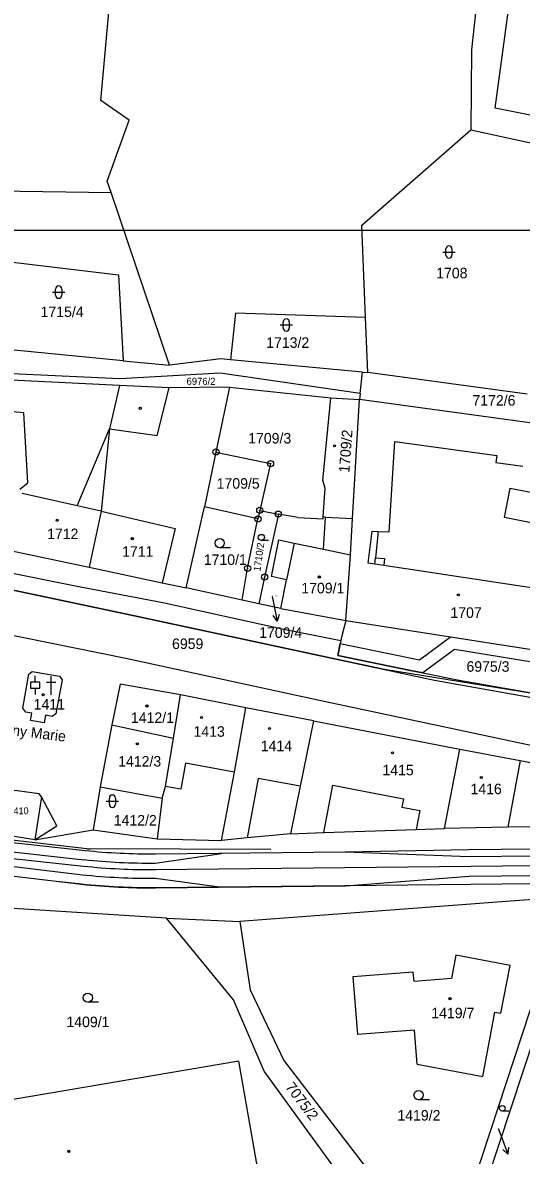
# Model space of a CAD drawing. Extents: x -593183 to -588034, y -1130415 to -1124994.
# Drawn here: x -590000.6 to -589920, y -1129493.8 to -1129310.7 of the extents above; entities that cross this region are included whole.
import ezdxf

# ---------------------------------------------------------------- set-up
doc = ezdxf.new("R2010")
doc.units = 0
for name, color, linetype in [('5', 7, 'Continuous'), ('Vrstva 1', 7, 'Continuous'), ('Vrstva 15', 7, 'Continuous'), ('Vrstva 16', 7, 'Continuous'), ('Vrstva 18', 7, 'Continuous'), ('Vrstva 19', 7, 'Continuous'), ('Vrstva 24', 7, 'Continuous'), ('Vrstva 25', 7, 'Continuous'), ('Vrstva 27', 7, 'Continuous'), ('Vrstva 4', 7, 'Continuous')]:
    doc.layers.add(name, color=color, linetype=linetype)

msp = doc.modelspace()

# ---------------------------------------------------------------- linework, layer by layer
at = {"layer": '5'}
for p, q in [((-589979.22, -1129445.09), (-589948.5, -1129444.78)), ((-589979.16, -1129450.59), (-589948.44, -1129450.28))]:
    msp.add_line(p, q, dxfattribs=at)
for radius in [97.45, 98.95, 102.95, 101.4]:
    msp.add_arc((-589980.23, -1129347.65), radius, 263.9295, 270.5945, dxfattribs=at)
at = {"layer": 'Vrstva 1'}
for p, q in [((-589924.82, -1129284.29), (-589928.1, -1129315.11)), ((-589924.27, -1129324.57), (-589921.7, -1129305.59)), ((-589987.99, -1129323.33), (-589986.47, -1129306.63)), ((-589928.1, -1129315.11), (-589928.22, -1129328.09)), ((-589983.44, -1129326.52), (-589987.99, -1129323.33)), ((-589915.92, -1129326.25), (-589924.27, -1129324.57)), ((-589986.95, -1129336.38), (-589983.44, -1129326.52)), ((-589945.83, -1129343.49), (-589928.22, -1129328.09)), ((-589928.22, -1129328.09), (-589916.28, -1129330.64)), ((-589986.34, -1129338.18), (-589986.95, -1129336.38)), ((-590010.7, -1129337.83), (-589986.34, -1129338.18)), ((-589976.92, -1129366.13), (-589986.34, -1129338.18)), ((-589945.21, -1129358.39), (-589945.83, -1129343.49)), ((-589684.75, -1129344.33), (-590314.75, -1129344.33)), ((-590003.15, -1129349.34), (-589985.14, -1129351.52)), ((-589985.14, -1129351.52), (-589984.38, -1129365.43)), ((-589966.25, -1129357.7), (-589967.05, -1129365.23)), ((-589945.21, -1129358.39), (-589966.25, -1129357.7)), ((-589944.84, -1129367.3), (-589945.21, -1129358.39)), ((-589984.38, -1129365.43), (-590004.19, -1129363.49)), ((-589984.38, -1129365.43), (-589976.92, -1129366.13)), ((-589968.58, -1129365.09), (-589976.92, -1129366.13)), ((-589967.05, -1129365.23), (-589968.58, -1129365.09)), ((-589945.71, -1129367.22), (-589967.05, -1129365.23)), ((-589984.93, -1129368.31), (-590005.21, -1129367.38)), ((-589968.7, -1129367.41), (-589984.93, -1129368.31)), ((-589946.07, -1129370.67), (-589968.7, -1129367.41)), ((-589946.07, -1129370.67), (-589945.71, -1129367.22)), ((-589945.71, -1129367.22), (-589944.84, -1129367.3)), ((-589919.07, -1129370.82), (-589944.84, -1129367.3)), ((-589984.99, -1129369.38), (-590005.26, -1129368.41)), ((-589984.99, -1129369.38), (-589986.62, -1129376.41)), ((-589976.97, -1129369.8), (-589984.99, -1129369.38)), ((-589967.19, -1129369.67), (-589976.97, -1129369.8)), ((-589967.19, -1129369.67), (-589969.4, -1129380.16)), ((-589967.19, -1129369.67), (-589950.83, -1129371.38)), ((-589952.12, -1129384.76), (-589950.83, -1129371.38)), ((-589950.83, -1129371.38), (-589946.17, -1129371.66)), ((-589946.07, -1129370.67), (-589946.17, -1129371.66)), ((-589947.32, -1129390.92), (-589946.17, -1129371.66)), ((-589908.6, -1129376.81), (-589946.17, -1129371.66)), ((-589986.62, -1129376.41), (-589987.94, -1129389.7)), ((-589969.4, -1129380.16), (-589971.26, -1129389.03)), ((-589969.4, -1129380.16), (-589960.57, -1129382.02)), ((-589960.57, -1129382.02), (-589962.31, -1129389.58)), ((-589951.76, -1129386), (-589952.12, -1129384.76)), ((-589952.05, -1129390.65), (-589951.76, -1129386)), ((-589987.94, -1129389.7), (-589989.87, -1129398.75)), ((-589974.22, -1129402.13), (-589971.26, -1129389.03)), ((-589962.6, -1129390.96), (-589971.26, -1129389.03)), ((-589962.31, -1129389.58), (-589962.6, -1129390.96)), ((-589962.31, -1129389.58), (-589959.31, -1129390.19)), ((-589964.28, -1129398.93), (-589962.6, -1129390.96)), ((-589959.31, -1129390.19), (-589961.54, -1129400.36)), ((-589956.15, -1129390.75), (-589959.31, -1129390.19)), ((-589956.15, -1129390.75), (-589952.07, -1129390.94)), ((-589952.07, -1129390.94), (-589952.05, -1129390.65)), ((-589951.7, -1129390.67), (-589952.05, -1129390.65)), ((-589952.03, -1129395.87), (-589951.7, -1129390.67)), ((-589951.7, -1129390.67), (-589947.32, -1129390.92)), ((-589947.67, -1129396.79), (-589947.32, -1129390.92)), ((-589960.4, -1129400.25), (-589959.24, -1129394.35)), ((-589959.24, -1129394.35), (-589956.77, -1129394.87)), ((-589956.77, -1129394.87), (-589952.03, -1129395.87)), ((-590002.67, -1129396.05), (-589989.87, -1129398.75)), ((-589948.39, -1129407.37), (-589947.67, -1129396.79)), ((-589989.87, -1129398.75), (-589978.1, -1129401.29)), ((-589965.13, -1129404.1), (-589964.28, -1129398.93)), ((-589961.54, -1129400.36), (-589962.45, -1129404.68)), ((-589957.99, -1129400.82), (-589960.4, -1129400.25)), ((-589958.93, -1129405.44), (-589957.99, -1129400.82)), ((-590005.34, -1129401.8), (-589982.54, -1129406.63)), ((-589978.1, -1129401.29), (-589974.22, -1129402.13)), ((-589965.13, -1129404.1), (-589974.22, -1129402.13)), ((-589962.45, -1129404.68), (-589965.13, -1129404.1)), ((-589958.93, -1129405.44), (-589962.45, -1129404.68)), ((-589958.93, -1129405.44), (-589948.39, -1129407.37)), ((-589982.54, -1129406.63), (-589951.48, -1129413.33)), ((-589948.39, -1129407.37), (-589949.06, -1129409.88)), ((-589948.39, -1129407.37), (-589907.1, -1129413.86)), ((-589983.97, -1129413.54), (-590007.28, -1129408.8)), ((-589949.06, -1129409.88), (-589949.3, -1129411.1)), ((-589949.3, -1129411.1), (-589949.69, -1129413.04)), ((-589952.91, -1129420.24), (-589983.97, -1129413.54)), ((-589951.48, -1129413.33), (-589934.06, -1129417.04)), ((-589949.69, -1129413.04), (-589937.94, -1129415.45)), ((-589937.94, -1129415.45), (-589935.98, -1129415.85)), ((-590000.62, -1129421.58), (-589999.66, -1129416.08)), ((-589999.66, -1129416.08), (-589999.1, -1129415.63)), ((-589999.1, -1129415.63), (-589994.66, -1129416.38)), ((-589994.24, -1129416.96), (-589995.25, -1129422.45)), ((-589994.66, -1129416.38), (-589994.24, -1129416.96)), ((-589935.98, -1129415.85), (-589929.81, -1129417.11)), ((-589934.06, -1129417.04), (-589913.1, -1129420.74)), ((-589929.81, -1129417.11), (-589908.64, -1129420.78)), ((-589984.87, -1129417.68), (-589986.22, -1129424.25)), ((-589975.14, -1129419.42), (-589984.87, -1129417.68)), ((-589976.27, -1129426.39), (-589975.14, -1129419.42)), ((-589964.55, -1129421.51), (-589975.14, -1129419.42)), ((-589918.24, -1129427.63), (-589952.91, -1129420.24)), ((-590000.13, -1129422.21), (-590000.62, -1129421.58)), ((-589999.14, -1129422.34), (-590000.13, -1129422.21)), ((-589999.34, -1129423.57), (-589999.14, -1129422.34)), ((-589996.95, -1129422.69), (-589997.17, -1129423.91)), ((-589995.86, -1129422.88), (-589996.95, -1129422.69)), ((-589995.25, -1129422.45), (-589995.86, -1129422.88)), ((-589966.38, -1129431.89), (-589964.55, -1129421.51)), ((-589953.61, -1129423.62), (-589964.55, -1129421.51)), ((-589997.17, -1129423.91), (-589999.34, -1129423.57)), ((-589986.22, -1129424.25), (-589988.08, -1129434.25)), ((-589986.22, -1129424.25), (-589976.27, -1129426.39)), ((-589953.61, -1129423.62), (-589955.76, -1129434.18)), ((-589953.61, -1129423.62), (-589929.98, -1129428.18)), ((-589977.54, -1129434.22), (-589976.27, -1129426.39)), ((-589932.45, -1129440.99), (-589929.98, -1129428.18)), ((-589929.98, -1129428.18), (-589920.22, -1129430.04)), ((-589920.22, -1129430.04), (-589922.21, -1129440.81)), ((-589920.22, -1129430.04), (-589911.27, -1129431.82)), ((-589968.49, -1129442.94), (-589966.38, -1129431.89)), ((-589997.95, -1129435.38), (-590003.49, -1129434.65)), ((-589997.61, -1129435.88), (-589997.95, -1129435.38)), ((-589988.08, -1129434.25), (-589989.22, -1129441.21)), ((-589988.08, -1129434.25), (-589978.1, -1129436.1)), ((-589978.1, -1129436.1), (-589977.54, -1129434.22)), ((-589955.76, -1129434.18), (-589957.32, -1129441.86)), ((-589995.1, -1129440.59), (-589997.61, -1129435.88)), ((-589978.1, -1129436.1), (-589978.89, -1129442.66)), ((-589998.67, -1129442.86), (-589995.1, -1129440.59)), ((-589951.97, -1129441.67), (-589937.03, -1129441.15)), ((-589937.03, -1129441.15), (-589932.45, -1129440.99)), ((-589922.21, -1129440.81), (-589932.45, -1129440.99)), ((-589912.17, -1129440.69), (-589922.21, -1129440.81)), ((-589990.28, -1129444.27), (-590012.87, -1129441.73)), ((-590008.08, -1129442.67), (-589990.53, -1129444.55)), ((-589998.67, -1129442.86), (-590004.67, -1129441.88)), ((-589998.67, -1129442.86), (-589989.22, -1129441.21)), ((-589989.22, -1129441.21), (-589978.89, -1129442.66)), ((-589978.89, -1129442.66), (-589968.49, -1129442.94)), ((-589964.34, -1129442.54), (-589968.49, -1129442.94)), ((-589957.32, -1129441.86), (-589964.34, -1129442.54)), ((-589957.32, -1129441.86), (-589951.97, -1129441.67)), ((-590017.48, -1129444.25), (-589990.8, -1129447.09)), ((-590008.24, -1129444.16), (-589990.69, -1129446.05)), ((-589960.55, -1129444.38), (-589989.73, -1129444.31)), ((-589948.5, -1129444.78), (-589928.5, -1129444.41)), ((-589948.5, -1129444.78), (-589928.49, -1129445.52)), ((-589928.5, -1129444.41), (-589918.06, -1129444.3)), ((-590008.4, -1129446.4), (-589990.95, -1129448.48)), ((-589979.2, -1129446.59), (-589968.5, -1129445.03)), ((-589928.49, -1129445.52), (-589918.05, -1129445.41)), ((-590008.59, -1129447.94), (-589991.13, -1129450.02)), ((-589979.19, -1129447.64), (-589918.03, -1129447.01)), ((-589979.17, -1129449.04), (-589968.44, -1129450.48)), ((-589979.16, -1129450.54), (-589918, -1129449.91)), ((-589948.44, -1129450.28), (-589928.46, -1129448.72)), ((-589928.46, -1129448.72), (-589918.01, -1129448.61)), ((-589977.4, -1129455.52), (-590008.55, -1129453.51)), ((-589918.16, -1129452.51), (-589965.53, -1129456.06)), ((-589931.29, -1129508.98), (-589913.15, -1129453.7)), ((-589966.55, -1129468.68), (-589977.4, -1129455.52)), ((-589977.4, -1129455.52), (-589965.53, -1129456.06)), ((-589911.2, -1129454.16), (-589929.67, -1129510.34)), ((-589965.53, -1129456.06), (-589963.88, -1129467.07)), ((-589930.61, -1129461.48), (-589931.31, -1129465.27)), ((-589921.87, -1129463.13), (-589930.61, -1129461.48)), ((-589937.5, -1129464.24), (-589947.25, -1129464.98)), ((-589937.38, -1129465.75), (-589937.5, -1129464.24)), ((-589923.34, -1129470.87), (-589921.87, -1129463.13)), ((-589947.25, -1129464.98), (-589946.54, -1129474.3)), ((-589931.31, -1129465.27), (-589937.38, -1129465.75)), ((-589963.88, -1129467.07), (-589958.43, -1129478.51)), ((-589961.61, -1129480.22), (-589966.55, -1129468.68)), ((-589926.28, -1129481.12), (-589924.31, -1129470.69)), ((-589924.31, -1129470.69), (-589923.34, -1129470.87)), ((-589937.28, -1129473.63), (-589946.54, -1129474.3)), ((-589936.86, -1129479.1), (-589937.28, -1129473.63)), ((-589965.71, -1129478.62), (-590024.88, -1129488.69)), ((-589961.53, -1129502.46), (-589965.71, -1129478.62)), ((-589958.43, -1129478.51), (-589941.85, -1129500.11)), ((-589936.86, -1129479.1), (-589926.28, -1129481.12)), ((-589945.94, -1129501.76), (-589961.61, -1129480.22))]:
    msp.add_line(p, q, dxfattribs=at)
msp.add_lwpolyline([(-589995.1, -1129449.55), (-589991.11, -1129449.97)], dxfattribs=at)
for centre, radius, start, end in [((-589989.72, -1129439.31), 5, 263.5766, 269.848), ((-589980.23, -1129347.65), 100, 263.9295, 270.5945), ((-589980.23, -1129347.65), 102.9, 263.9295, 270.5945)]:
    msp.add_arc(centre, radius, start, end, dxfattribs=at)
at = {"layer": 'Vrstva 16'}
for p, q in [((-589960.29, -1129403.5), (-589960.08, -1129404.54)), ((-589923.76, -1129489.48), (-589923.26, -1129490.83))]:
    msp.add_line(p, q, dxfattribs=at)
at = {"layer": 'Vrstva 24'}
for centre, radius in [((-589969.4, -1129380.16), 0.5), ((-589969.4, -1129380.16), 0.0327), ((-589960.57, -1129382.02), 0.5), ((-589960.57, -1129382.02), 0.0327), ((-589962.31, -1129389.58), 0.5), ((-589962.31, -1129389.58), 0.0327), ((-589959.31, -1129390.19), 0.5), ((-589962.6, -1129390.96), 0.5), ((-589962.6, -1129390.96), 0.0327), ((-589959.31, -1129390.19), 0.0327), ((-589964.28, -1129398.93), 0.5), ((-589964.28, -1129398.93), 0.0327), ((-589961.54, -1129400.36), 0.5), ((-589961.54, -1129400.36), 0.0327)]:
    msp.add_circle(centre, radius, dxfattribs=at)
at = {"layer": 'Vrstva 25'}
for p, q in [((-589932.25, -1129348.32), (-589932.25, -1129347.32)), ((-589931.25, -1129347.32), (-589931.25, -1129348.32)), ((-589932.75, -1129347.82), (-589930.75, -1129347.82)), ((-589995.81, -1129354.3), (-589993.81, -1129354.3)), ((-589995.31, -1129354.8), (-589995.31, -1129353.8)), ((-589994.31, -1129353.8), (-589994.31, -1129354.8)), ((-589959.04, -1129359.61), (-589957.04, -1129359.61)), ((-589958.54, -1129360.11), (-589958.54, -1129359.11)), ((-589957.54, -1129359.11), (-589957.54, -1129360.11)), ((-589960.89, -1129394.46), (-589962.06, -1129394.46)), ((-589967.04, -1129395.62), (-589968.79, -1129395.62)), ((-589960.08, -1129404.54), (-589959.48, -1129407.48)), ((-589998.59, -1129417.34), (-589998.59, -1129416.34)), ((-589996.04, -1129419.41), (-589996.04, -1129416.41)), ((-589998.59, -1129418.34), (-589998.59, -1129419.34)), ((-589995.29, -1129417.41), (-589996.79, -1129417.41)), ((-589987.12, -1129436.6), (-589985.12, -1129436.6)), ((-589986.62, -1129437.1), (-589986.62, -1129436.1)), ((-589985.62, -1129436.1), (-589985.62, -1129437.1)), ((-589988.36, -1129469.11), (-589990.11, -1129469.11)), ((-589934.89, -1129484.86), (-589936.64, -1129484.86)), ((-589922.07, -1129486.69), (-589923.12, -1129486.69)), ((-589923.26, -1129490.83), (-589922.21, -1129493.64))]:
    msp.add_line(p, q, dxfattribs=at)
for points in [[(-589959.19, -1129406.4), (-589959.48, -1129407.48), (-589960.17, -1129406.6)], [(-589922.09, -1129492.53), (-589922.21, -1129493.64), (-589923.03, -1129492.88)]]:
    msp.add_lwpolyline(points, dxfattribs=at)
msp.add_lwpolyline([(-589999.34, -1129418.34), (-589997.84, -1129418.34), (-589997.84, -1129417.34), (-589999.34, -1129417.34)], close=True, dxfattribs=at)
for centre, radius in [((-589981.63, -1129373.09), 0.175), ((-589950.23, -1129379.15), 0.175), ((-589950.23, -1129379.15), 0.15), ((-589995.06, -1129391.18), 0.175), ((-589995.06, -1129391.18), 0.15), ((-589962.06, -1129393.96), 0.503), ((-589982.92, -1129394.15), 0.175), ((-589982.92, -1129394.15), 0.15), ((-589968.79, -1129394.87), 0.75), ((-589952.69, -1129400.35), 0.175), ((-589952.69, -1129400.35), 0.15), ((-589930.21, -1129403.23), 0.175), ((-589930.21, -1129403.23), 0.15), ((-589997.32, -1129419.39), 0.175), ((-589997.32, -1129419.39), 0.15), ((-589980.55, -1129421.21), 0.175), ((-589980.55, -1129421.21), 0.15), ((-589971.72, -1129423.06), 0.175), ((-589971.72, -1129423.06), 0.15), ((-589960.73, -1129424.85), 0.175), ((-589960.73, -1129424.85), 0.15), ((-589982.09, -1129427.32), 0.175), ((-589982.09, -1129427.32), 0.15), ((-589940.87, -1129428.77), 0.175), ((-589940.87, -1129428.77), 0.15), ((-589926.49, -1129432.76), 0.175), ((-589926.49, -1129432.76), 0.15), ((-589990.11, -1129468.36), 0.75), ((-589931.56, -1129468.53), 0.175), ((-589931.56, -1129468.53), 0.15), ((-589936.64, -1129484.11), 0.75), ((-589923.12, -1129486.24), 0.45), ((-589993.17, -1129493.2), 0.175), ((-589993.17, -1129493.2), 0.15)]:
    msp.add_circle(centre, radius, dxfattribs=at)
for centre, start, end in [((-589931.75, -1129347.32), 90, 180), ((-589931.75, -1129347.32), 0, 90), ((-589931.75, -1129348.32), 180, 270), ((-589931.75, -1129348.32), 270, 0), ((-589994.81, -1129353.8), 90, 180), ((-589994.81, -1129354.8), 180, 270), ((-589994.81, -1129353.8), 0, 90), ((-589994.81, -1129354.8), 270, 0), ((-589958.04, -1129359.11), 90, 180), ((-589958.04, -1129359.11), 0, 90), ((-589958.04, -1129360.11), 180, 270), ((-589958.04, -1129360.11), 270, 0), ((-589986.12, -1129436.1), 90, 180), ((-589986.12, -1129436.1), 0, 90), ((-589986.12, -1129437.1), 180, 270), ((-589986.12, -1129437.1), 270, 0)]:
    msp.add_arc(centre, 0.5, start, end, dxfattribs=at)
at = {"layer": 'Vrstva 27'}
for p, q in [((-590011.16, -1129397.94), (-589991.31, -1129401.96)), ((-589982.54, -1129406.63), (-590005.34, -1129401.8)), ((-589991.31, -1129401.96), (-589977.96, -1129404.46)), ((-589977.96, -1129404.46), (-589958.42, -1129408.77)), ((-589951.48, -1129413.33), (-589982.54, -1129406.63)), ((-589958.42, -1129408.77), (-589949.2, -1129410.6)), ((-589936.5, -1129413.74), (-589931.51, -1129410.01)), ((-589931.51, -1129410.01), (-589907.1, -1129413.86)), ((-589949.2, -1129410.6), (-589949.69, -1129413.04)), ((-589949.69, -1129413.04), (-589949.3, -1129411.1)), ((-589949.3, -1129411.1), (-589936.5, -1129413.74)), ((-589942.14, -1129415.32), (-589951.48, -1129413.33)), ((-589937.94, -1129415.45), (-589949.69, -1129413.04)), ((-589949.69, -1129413.04), (-589937.94, -1129415.45)), ((-589930.83, -1129412.09), (-589935.98, -1129415.85)), ((-589917.96, -1129414.17), (-589930.83, -1129412.09)), ((-589908.64, -1129420.78), (-589942.14, -1129415.32)), ((-589935.98, -1129415.85), (-589937.94, -1129415.45)), ((-589937.94, -1129415.45), (-589935.98, -1129415.85)), ((-589935.98, -1129415.85), (-589929.81, -1129417.11)), ((-589929.81, -1129417.11), (-589908.64, -1129420.78))]:
    msp.add_line(p, q, dxfattribs=at)
at = {"layer": 'Vrstva 4'}
for p, q in [((-589978.87, -1129377.46), (-589976.97, -1129369.8)), ((-590000.46, -1129373.8), (-590005.59, -1129373.34)), ((-589999.8, -1129385.14), (-590000.46, -1129373.8)), ((-589991.8, -1129388.84), (-589986.62, -1129376.41)), ((-589986.62, -1129376.41), (-589978.87, -1129377.46)), ((-589941.42, -1129393.05), (-589940.49, -1129378.43)), ((-589940.49, -1129378.43), (-589923.98, -1129380.72)), ((-589923.98, -1129380.72), (-589924.14, -1129381.82)), ((-589924.14, -1129381.82), (-589919.79, -1129382.42)), ((-590001.1, -1129386.14), (-589999.8, -1129385.14)), ((-589922.78, -1129390.74), (-589921.85, -1129386)), ((-589921.85, -1129386), (-589916.07, -1129387.11)), ((-589991.8, -1129388.84), (-590000.71, -1129386.84)), ((-589987.94, -1129389.7), (-589991.8, -1129388.84)), ((-589987.94, -1129389.7), (-589976.01, -1129392.51)), ((-589917.63, -1129391.75), (-589922.78, -1129390.74)), ((-589976.01, -1129392.51), (-589978.1, -1129401.29)), ((-589944.78, -1129398.11), (-589944.14, -1129392.94)), ((-589944.14, -1129392.94), (-589943.15, -1129392.98)), ((-589943.15, -1129392.98), (-589943.6, -1129397.24)), ((-589943.15, -1129392.98), (-589941.42, -1129393.05)), ((-589956.77, -1129394.87), (-589957.99, -1129400.82)), ((-589952.03, -1129395.87), (-589947.67, -1129396.79)), ((-589943.71, -1129398.27), (-589944.78, -1129398.11)), ((-589943.71, -1129398.27), (-589943.6, -1129397.24)), ((-589942.26, -1129398.49), (-589943.71, -1129398.27)), ((-589943.6, -1129397.24), (-589942.14, -1129397.39)), ((-589942.14, -1129397.39), (-589942.26, -1129398.49)), ((-589915.9, -1129402.5), (-589942.26, -1129398.49)), ((-589974.3, -1129430.45), (-589975.07, -1129434.67)), ((-589966.38, -1129431.89), (-589974.3, -1129430.45)), ((-589962.55, -1129432.92), (-589964.34, -1129442.54)), ((-589955.76, -1129434.18), (-589962.55, -1129432.92)), ((-589975.07, -1129434.67), (-589977.54, -1129434.22)), ((-589951.97, -1129441.67), (-589950.48, -1129434)), ((-589950.48, -1129434), (-589939.1, -1129436.2)), ((-589997.61, -1129435.88), (-589998.67, -1129442.86)), ((-589939.1, -1129436.2), (-589939.35, -1129437.54)), ((-589939.35, -1129437.54), (-589936.44, -1129438.11)), ((-589936.44, -1129438.11), (-589937.03, -1129441.15))]:
    msp.add_line(p, q, dxfattribs=at)

# ---------------------------------------------------------------- texts
at = {"layer": 'Vrstva 15'}
msp.add_text('Panny Marie', height=1.7, rotation=353.0616, dxfattribs=at).set_placement((-590006.42, -1129425.44))
at = {"layer": 'Vrstva 16'}
msp.add_text('1709/4', height=1.7, dxfattribs=at).set_placement((-589962.41, -1129410.19))
at = {"layer": 'Vrstva 18'}
for s, height, p in [('1708', 1.7, (-589933.8, -1129352.07)), ('1715/4', 1.7, (-589997.73, -1129358.33)), ('1713/2', 1.7, (-589961.27, -1129363.31)), ('6976/2', 1.14, (-589974.14, -1129369.29)), ('7172/6', 1.7, (-589927.94, -1129372.65)), ('1709/3', 1.7, (-589964.18, -1129378.77)), ('1709/5', 1.7, (-589969.28, -1129386.08)), ('1710/1', 1.7, (-589971.36, -1129398.4)), ('1709/4', 0.2, (-589960.29, -1129403.5)), ('6959', 1.7, (-589976.49, -1129411.99)), ('6975/3', 1.7, (-589928.91, -1129415.67)), ('1412/2', 1.7, (-589985.91, -1129440.53)), ('1409/1', 1.7, (-589993.56, -1129473.12)), ('1419/2', 1.7, (-589940.07, -1129488.23)), ('1419/6', 0.1, (-589923.94, -1129489.48))]:
    msp.add_text(s, height=height, dxfattribs=at).set_placement(p)
for s, height, rotation, p in [('1710/2', 1.14, 82.1871, (-589962.21, -1129399.5)), ('7075/2', 1.7, 307.0304, (-589958.26, -1129482.82))]:
    msp.add_text(s, height=height, rotation=rotation, dxfattribs=at).set_placement(p)
at = {"layer": 'Vrstva 19'}
msp.add_text('1709/2', height=1.7, rotation=85.6382, dxfattribs=at).set_placement((-589947.84, -1129383.55))
for s, height, p in [('1712', 1.7, (-589996.68, -1129394.23)), ('1711', 1.7, (-589984.56, -1129397.07)), ('1709/1', 1.7, (-589955.6, -1129403)), ('1707', 1.7, (-589931.5, -1129406.96)), ('1411', 1.7, (-589998.86, -1129421.79)), ('1412/1', 1.7, (-589983.13, -1129423.94)), ('1413', 1.7, (-589973.02, -1129426.18)), ('1414', 1.7, (-589962.15, -1129428.51)), ('1412/3', 1.7, (-589985.2, -1129431)), ('1415', 1.7, (-589942.49, -1129432.41)), ('1416', 1.7, (-589928.26, -1129435.46)), ('1410', 1.1, (-590002.94, -1129438.7)), ('1419/7', 1.7, (-589934.59, -1129471.69))]:
    msp.add_text(s, height=height, dxfattribs=at).set_placement(p)

doc.saveas('drawing.dxf')
